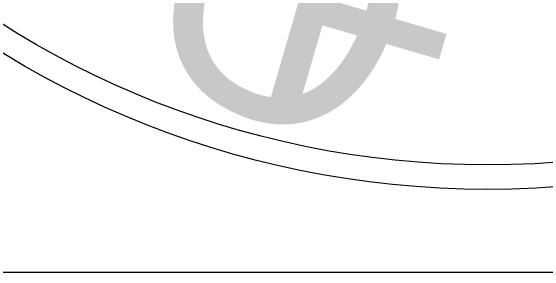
# Model space of a CAD drawing. Extents: x 1797809 to 2198143, y 249608 to 1237864.
# Drawn here: x 2196412.887 to 2196415.528, y 1237123.036 to 1237124.329 of the extents above; entities that cross this region are included whole.
import ezdxf

# ---------------------------------------------------------------- set-up
doc = ezdxf.new("R2010")
doc.units = 0
doc.layers.add('GSBWFILL', color=7, linetype='Continuous')
doc.layers.add('GSCOLORFILL', color=7, linetype='Continuous')

msp = doc.modelspace()

# ---------------------------------------------------------------- linework, layer by layer
at = {"layer": 'GSBWFILL'}
for radius in [4.5988, 4.5988, 4.5988, 4.4778, 4.4778, 4.4778]:
    msp.add_circle((2196415.2433, 1237128.0451), radius, dxfattribs=at)
at = {"layer": 'GSCOLORFILL'}
msp.add_lwpolyline([(2196242.2095, 1237123.0362), (2196564.7095, 1237123.0362), (2196564.7095, 1237333.0362), (2196242.2095, 1237333.0362)], close=True, dxfattribs=at)

# ---------------------------------------------------------------- texts
at = {"layer": 'GSBWFILL'}
for s, height, rotation, p in [('O', 1.1695, 335.5075, (2196413.453, 1237124.0879)), ('O', 1.1695, 335.5075, (2196413.453, 1237124.0879)), ('O', 1.1695, 335.5075, (2196413.453, 1237124.0879)), ('F', 1.1695, 343.7959, (2196414.0311, 1237123.8777)), ('F', 1.1695, 343.7959, (2196414.0311, 1237123.8777)), ('F', 1.1695, 343.7959, (2196414.0311, 1237123.8777)), ('T', 1.1701, 0.3726, (2196415.2398, 1237123.6675)), ('T', 1.1701, 0.3726, (2196415.2398, 1237123.6675)), ('T', 1.1701, 0.3726, (2196415.2398, 1237123.6675))]:
    msp.add_text(s, height=height, rotation=rotation, dxfattribs=at).set_placement(p)

doc.saveas('drawing.dxf')
